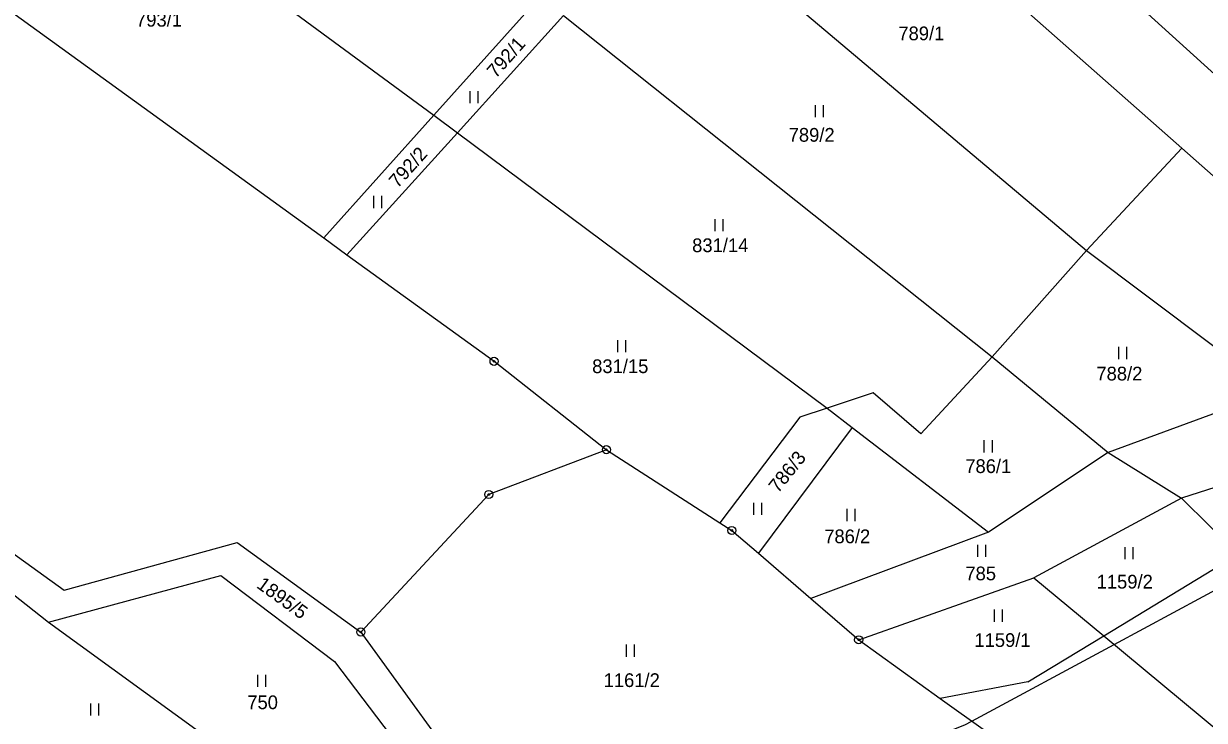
# Model space of a CAD drawing. Extents: x -445050 to -440454, y -1134563 to -1129741.
# Drawn here: x -441518.4 to -441372.4, y -1131704.4 to -1131618.1 of the extents above; entities that cross this region are included whole.
import ezdxf

# ---------------------------------------------------------------- set-up
doc = ezdxf.new("R2010")
doc.units = 0
for name, color, linetype in [('Vrstva 1', 7, 'Continuous'), ('Vrstva 18', 7, 'Continuous'), ('Vrstva 24', 7, 'Continuous'), ('Vrstva 25', 7, 'Continuous'), ('Vrstva 52', 7, 'Continuous'), ('Vrstva 6', 7, 'Continuous')]:
    doc.layers.add(name, color=color, linetype=linetype)

msp = doc.modelspace()

# ---------------------------------------------------------------- linework, layer by layer
at = {"layer": 'Vrstva 1'}
for points in [[(-441539.06, -1131602.81), (-441481.31, -1131644.67)], [(-441481.31, -1131644.67), (-441478.44, -1131646.75)], [(-441478.44, -1131646.75), (-441460.24, -1131659.94)], [(-441552.86, -1131659.85), (-441513.44, -1131688.25)], [(-441460.24, -1131659.94), (-441446.34, -1131670.88)], [(-441550.51, -1131664.47), (-441515.38, -1131692.25)], [(-441363.71, -1131663.68), (-441384.26, -1131671.21)], [(-441446.34, -1131670.88), (-441460.89, -1131676.43)], [(-441446.34, -1131670.88), (-441432.31, -1131679.93)], [(-441384.26, -1131671.21), (-441375.18, -1131676.9)], [(-441360.64, -1131672.23), (-441375.18, -1131676.9)], [(-441460.89, -1131676.43), (-441476.72, -1131693.45)], [(-441375.18, -1131676.9), (-441393.44, -1131686.75)], [(-441375.18, -1131676.9), (-441368.18, -1131683.8)], [(-441432.31, -1131679.93), (-441430.83, -1131680.88)], [(-441430.83, -1131680.88), (-441427.54, -1131683.71)], [(-441513.44, -1131688.25), (-441492.04, -1131682.38)], [(-441492.04, -1131682.38), (-441476.72, -1131693.45)], [(-441427.54, -1131683.71), (-441421.04, -1131689.31)], [(-441384.81, -1131693.92), (-441368.18, -1131683.8)], [(-441515.38, -1131692.25), (-441494.03, -1131686.44)], [(-441494.03, -1131686.44), (-441479.99, -1131697.08)], [(-441415.13, -1131694.41), (-441393.44, -1131686.75)], [(-441393.44, -1131686.75), (-441384.81, -1131693.92)], [(-441421.04, -1131689.31), (-441415.13, -1131694.41)], [(-441515.38, -1131692.25), (-441476.65, -1131720.36)], [(-441476.72, -1131693.45), (-441461.68, -1131714.26)], [(-441394.19, -1131699.62), (-441384.81, -1131693.92)], [(-441384.81, -1131693.92), (-441331.02, -1131738.61)], [(-441415.13, -1131694.41), (-441405.05, -1131701.66)], [(-441479.99, -1131697.08), (-441466.07, -1131715.44)], [(-441394.19, -1131699.62), (-441405.05, -1131701.66)], [(-441405.05, -1131701.66), (-441399.43, -1131705.7)]]:
    msp.add_lwpolyline(points, dxfattribs=at)
at = {"layer": 'Vrstva 24'}
for centre, radius in [((-441460.24, -1131659.94), 0.5), ((-441460.24, -1131659.94), 0.1), ((-441446.34, -1131670.88), 0.5), ((-441446.34, -1131670.88), 0.1), ((-441460.89, -1131676.43), 0.5), ((-441460.89, -1131676.43), 0.1), ((-441430.83, -1131680.88), 0.5), ((-441430.83, -1131680.88), 0.1), ((-441476.72, -1131693.45), 0.5), ((-441476.72, -1131693.45), 0.1), ((-441415.13, -1131694.41), 0.5), ((-441415.13, -1131694.41), 0.1)]:
    msp.add_circle(centre, radius, dxfattribs=at)
at = {"layer": 'Vrstva 25'}
for p, q in [((-441463.21, -1131628), (-441463.21, -1131626.5)), ((-441462.21, -1131628), (-441462.21, -1131626.5)), ((-441420.48, -1131629.74), (-441420.48, -1131628.24)), ((-441419.48, -1131629.74), (-441419.48, -1131628.24)), ((-441475.11, -1131640.97), (-441475.11, -1131639.47)), ((-441474.11, -1131640.97), (-441474.11, -1131639.47)), ((-441432.88, -1131643.85), (-441432.88, -1131642.35)), ((-441431.88, -1131643.85), (-441431.88, -1131642.35)), ((-441444.94, -1131658.81), (-441444.94, -1131657.31)), ((-441443.94, -1131658.81), (-441443.94, -1131657.31)), ((-441382.94, -1131659.66), (-441382.94, -1131658.16)), ((-441381.94, -1131659.66), (-441381.94, -1131658.16)), ((-441399.59, -1131671.21), (-441399.59, -1131669.71)), ((-441398.59, -1131671.21), (-441398.59, -1131669.71)), ((-441428.11, -1131678.96), (-441428.11, -1131677.46)), ((-441427.11, -1131678.96), (-441427.11, -1131677.46)), ((-441416.57, -1131679.71), (-441416.57, -1131678.21)), ((-441415.57, -1131679.71), (-441415.57, -1131678.21)), ((-441400.38, -1131684.14), (-441400.38, -1131682.64)), ((-441399.38, -1131684.14), (-441399.38, -1131682.64)), ((-441382.15, -1131684.43), (-441382.15, -1131682.93)), ((-441381.15, -1131684.43), (-441381.15, -1131682.93)), ((-441398.33, -1131692.17), (-441398.33, -1131690.67)), ((-441397.33, -1131692.17), (-441397.33, -1131690.67)), ((-441443.85, -1131696.51), (-441443.85, -1131695.01)), ((-441442.85, -1131696.51), (-441442.85, -1131695.01)), ((-441489.48, -1131700.23), (-441489.48, -1131698.73)), ((-441488.48, -1131700.23), (-441488.48, -1131698.73)), ((-441510.13, -1131703.78), (-441510.13, -1131702.28)), ((-441509.13, -1131703.78), (-441509.13, -1131702.28))]:
    msp.add_line(p, q, dxfattribs=at)
at = {"layer": 'Vrstva 52'}
msp.add_lwpolyline([(-441518.52, -1131724.92), (-441516.02, -1131724.92), (-441511.71, -1131724.92), (-441506.61, -1131723.85), (-441501.6, -1131723.81), (-441500.18, -1131723.8), (-441490.33, -1131723.71), (-441481.95, -1131723.64), (-441473.63, -1131722.45), (-441458.24, -1131720.23), (-441452.97, -1131719.48), (-441447.93, -1131718.75), (-441439.43, -1131716.84), (-441433.48, -1131714.29), (-441418.17, -1131710.46), (-441416.47, -1131710.67), (-441402.01, -1131704.93), (-441401.15, -1131704.47), (-441383.53, -1131694.98), (-441368.85, -1131687.07)], dxfattribs=at)
at = {"layer": 'Vrstva 6'}
for points in [[(-441523.43, -1131588.46), (-441467.7, -1131629.48)], [(-441375.15, -1131633.54), (-441425.91, -1131588.69)], [(-441438.56, -1131602.67), (-441386.93, -1131646.22)], [(-441389.38, -1131607.81), (-441356.71, -1131637.42)], [(-441467.7, -1131629.48), (-441454.58, -1131614.83)], [(-441451.63, -1131617.13), (-441464.76, -1131631.64)], [(-441451.63, -1131617.13), (-441398.63, -1131659.4)], [(-441481.31, -1131644.67), (-441467.7, -1131629.48)], [(-441467.7, -1131629.48), (-441464.76, -1131631.64)], [(-441464.76, -1131631.64), (-441478.44, -1131646.75)], [(-441464.76, -1131631.64), (-441419.01, -1131665.75)], [(-441375.15, -1131633.54), (-441386.93, -1131646.22)], [(-441361.37, -1131645.72), (-441375.15, -1131633.54)], [(-441386.93, -1131646.22), (-441398.63, -1131659.4)], [(-441386.93, -1131646.22), (-441363.71, -1131663.68)], [(-441398.63, -1131659.4), (-441407.44, -1131668.91)], [(-441398.63, -1131659.4), (-441384.26, -1131671.21)], [(-441413.32, -1131663.85), (-441419.01, -1131665.75)], [(-441407.44, -1131668.91), (-441413.32, -1131663.85)], [(-441419.01, -1131665.75), (-441422.42, -1131666.84)], [(-441419.01, -1131665.75), (-441415.93, -1131668.12)], [(-441422.42, -1131666.84), (-441432.31, -1131679.93)], [(-441415.93, -1131668.12), (-441427.54, -1131683.71)], [(-441415.93, -1131668.12), (-441399.05, -1131681.09)], [(-441384.26, -1131671.21), (-441399.05, -1131681.09)], [(-441399.05, -1131681.09), (-441421.04, -1131689.31)]]:
    msp.add_lwpolyline(points, dxfattribs=at)

# ---------------------------------------------------------------- texts
at = {"layer": 'Vrstva 18'}
for s, p in [('793/1', (-441504.53, -1131618.51)), ('789/1', (-441410.22, -1131620.2)), ('789/2', (-441423.79, -1131632.76)), ('831/14', (-441435.73, -1131646.43)), ('831/15', (-441448.1, -1131661.4)), ('788/2', (-441385.72, -1131662.31)), ('786/1', (-441401.94, -1131673.77)), ('786/2', (-441419.39, -1131682.46)), ('785', (-441401.93, -1131687.05)), ('1159/2', (-441385.69, -1131688.07)), ('1159/1', (-441400.81, -1131695.3)), ('1161/2', (-441446.68, -1131700.26)), ('750', (-441490.77, -1131703))]:
    msp.add_text(s, height=1.7, dxfattribs=at).set_placement(p)
for s, rotation, p in [('792/1', 48.3975, (-441460.02, -1131624.99)), ('792/2', 48.15, (-441472.16, -1131638.6)), ('786/3', 51.2172, (-441425.1, -1131676.35)), ('1895/5', 324.1487, (-441489.73, -1131687.88))]:
    msp.add_text(s, height=1.7, rotation=rotation, dxfattribs=at).set_placement(p)

doc.saveas('drawing.dxf')
